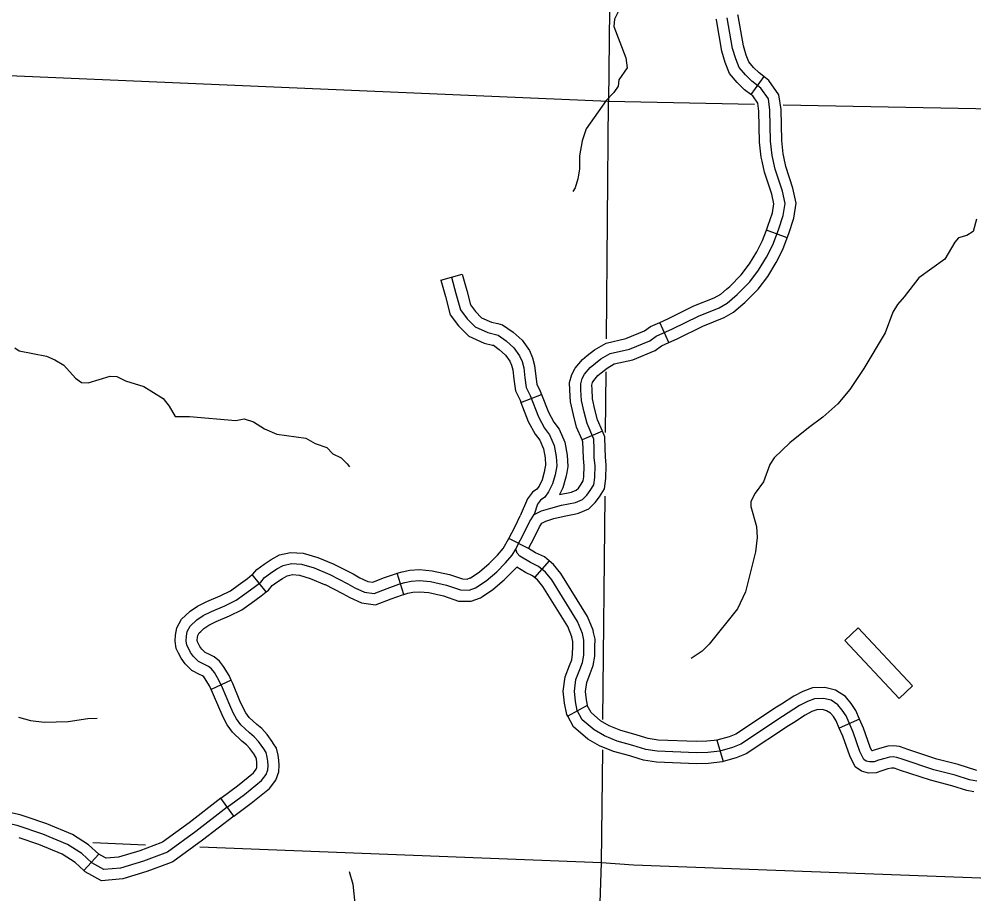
# Model space of a CAD drawing. Extents: x 0 to 3171, y 0 to 2059.
# Drawn here: x 1170 to 1277.9, y 855.9 to 954.7 of the extents above; entities that cross this region are included whole.
import ezdxf

# ---------------------------------------------------------------- set-up
doc = ezdxf.new("R2010")
doc.units = 0
for name, color, linetype in [('Level 35', 7, 'Continuous'), ('Level 45', 7, 'Continuous'), ('Level 5', 7, 'Continuous'), ('Level 57', 7, 'Continuous')]:
    doc.layers.add(name, color=color, linetype=linetype)

msp = doc.modelspace()

# ---------------------------------------------------------------- linework, layer by layer
at = {"layer": 'Level 35'}
for points in [[(1237.77, 955.63), (1237.32, 954.74), (1237.23, 953.9), (1238.6, 950.38), (1238.75, 949.22), (1237.82, 947.87), (1237.75, 947.16), (1237.26, 946.44), (1236.39, 945.54), (1234.13, 942.35), (1233.65, 940.99), (1233.36, 939.3), (1233.38, 937.8), (1233.18, 936.69), (1232.88, 935.67), (1232.62, 935.25)], [(1278.24, 932.14), (1277.84, 930.75), (1277.15, 930.27), (1276.2, 930.04), (1275.79, 929.55), (1274.64, 927.62), (1271.71, 925.5), (1270.04, 923.34), (1269.29, 922.49), (1268.77, 921.62), (1267.92, 919.27), (1265.5, 915.27), (1263.91, 912.89), (1262.57, 911.25), (1260.86, 909.74), (1259.24, 908.56), (1257.15, 906.86), (1255.38, 905.17), (1254.86, 904.42), (1254.17, 902.46), (1253.21, 901.18), (1252.74, 900.22), (1252.72, 899.65), (1253.35, 897.42), (1253.44, 896.16), (1253.26, 894.53), (1252.12, 890.03), (1251.23, 888.11)], [(1169.55, 917.6), (1170.06, 917.27), (1173.14, 916.64), (1174.09, 916.23), (1175.1, 915.65), (1176.42, 914.18), (1177.08, 913.69), (1177.85, 913.62), (1180.32, 914.39), (1181.07, 914.34), (1182.05, 913.85), (1184.12, 913.22), (1186.33, 911.88), (1186.99, 910.99), (1187.68, 909.85), (1189.29, 909.84), (1194.52, 909.37), (1195.46, 909.57), (1196.53, 909.22), (1197.76, 908.44), (1199.17, 907.84), (1202.45, 907.37), (1203.49, 906.8), (1204.8, 906.32), (1205.49, 905.6), (1206.43, 905.16), (1207.11, 904.49), (1207.36, 904.13)], [(1251.23, 888.11), (1248.01, 884.12), (1247.24, 883.32), (1246, 882.5)], [(1169.96, 875.87), (1171.33, 875.49), (1172.87, 875.3), (1175.57, 875.37), (1177.8, 875.69), (1178.88, 875.76)], [(1207.35, 858.43), (1207.74, 856.98), (1208.06, 854.1)]]:
    msp.add_lwpolyline(points, dxfattribs=at)
at = {"layer": 'Level 45'}
for p, q in [((1254.21, 948.24), (1252.71, 946.23)), ((1256.84, 930.02), (1254.5, 930.9)), ((1217.7, 925.25), (1220.11, 925.91)), ((1243.47, 918.19), (1242.45, 920.47)), ((1226.75, 911.42), (1229.09, 912.32)), ((1235.95, 908.16), (1233.65, 907.19)), ((1227.61, 894.91), (1225.39, 896.06)), ((1229.92, 893.53), (1228.29, 891.63)), ((1197.96, 890.02), (1196.39, 891.97)), ((1213.53, 889.73), (1212.78, 892.12)), ((1194.02, 880.02), (1191.75, 878.97)), ((1234.23, 877.17), (1232.03, 875.98)), ((1265.01, 875.63), (1262.72, 874.63)), ((1248.9, 873.24), (1249.59, 870.83)), ((1194.29, 864.68), (1192.82, 866.7)), ((1179.04, 860.38), (1177.35, 858.54))]:
    msp.add_line(p, q, dxfattribs=at)
for points in [[(1226.3, 895.1), (1227.16, 896.76), (1227.77, 898), (1227.87, 898.15), (1228.26, 898.74), (1229.09, 899.18), (1230.14, 899.49), (1231.35, 899.8), (1232.9, 900.1), (1233.7, 900.45), (1234.19, 900.93), (1234.58, 901.47), (1235, 902.11), (1235.09, 902.94), (1235.14, 904.28), (1235.04, 905.18), (1235.02, 906.16), (1234.97, 907.26), (1234.22, 909.04), (1233.88, 910.32), (1233.6, 911.65), (1233.53, 912.85), (1233.51, 913.51), (1233.68, 914.12), (1233.92, 914.61), (1234.58, 915.37), (1235.78, 916.35), (1236.83, 916.95), (1239, 917.44), (1241.32, 918.4), (1242.02, 918.91), (1243.88, 919.74), (1246.81, 921.18), (1249.15, 922.13), (1250.05, 922.65), (1251.2, 923.62), (1252.6, 925.04), (1253.59, 926.37), (1254.49, 927.84), (1255.2, 929.22), (1255.84, 930.91), (1256.38, 932.56), (1256.59, 933.89), (1256.29, 935.29), (1255.46, 937.77), (1255.14, 939.33), (1254.96, 940.93), (1254.89, 944.44), (1254.71, 945.72), (1253.85, 946.94), (1252.82, 947.71), (1252.11, 948.43), (1251.42, 949.26), (1251.02, 950.25), (1250.67, 951.41), (1250.05, 954.89)], [(1254.21, 948.24), (1253.65, 948.65), (1253.04, 949.27), (1252.5, 949.91), (1252.2, 950.66), (1251.89, 951.71), (1251.28, 955.12), (1251.26, 955.24)], [(1252.71, 946.23), (1252, 946.76), (1251.19, 947.59), (1250.33, 948.61), (1249.84, 949.84), (1249.45, 951.12), (1248.83, 954.65), (1248.81, 954.74)], [(1256.45, 939.19), (1256.38, 939.53), (1256.21, 941.01), (1256.14, 944.54), (1255.9, 946.19), (1254.76, 947.82), (1254.21, 948.24)], [(1254, 938.68), (1253.9, 939.14), (1253.72, 940.85), (1253.64, 944.33), (1253.51, 945.24), (1252.94, 946.06), (1252.71, 946.23)], [(1254.5, 930.9), (1254.66, 931.33), (1255.16, 932.85), (1255.32, 933.86), (1255.08, 934.96), (1254.26, 937.44), (1254, 938.68)], [(1256.84, 930.02), (1257.02, 930.5), (1257.6, 932.26), (1257.86, 933.93), (1257.49, 935.62), (1256.67, 938.09), (1256.45, 939.19)], [(1249.97, 924.22), (1250.35, 924.54), (1251.65, 925.85), (1252.56, 927.07), (1253.4, 928.45), (1254.05, 929.72), (1254.5, 930.9)], [(1251.59, 922.32), (1252.05, 922.71), (1253.55, 924.22), (1254.63, 925.67), (1255.58, 927.22), (1256.34, 928.71), (1256.84, 930.02)], [(1220.11, 925.91), (1220.62, 924.07), (1221.06, 922.45), (1221.61, 921.7), (1222.3, 921), (1223.41, 920.5), (1224.13, 920.33)], [(1217.7, 925.25), (1218.21, 923.41), (1218.77, 921.34), (1219.7, 920.07), (1220.85, 918.91), (1222.6, 918.13), (1223.54, 917.9)], [(1218.91, 925.58), (1219.41, 923.74), (1219.92, 921.9), (1220.66, 920.88), (1221.58, 919.96), (1223.01, 919.31), (1224.16, 919.04), (1225.08, 918.39), (1225.95, 917.61), (1226.6, 916.69), (1226.87, 916.04), (1227.06, 915.35), (1227.2, 914.2), (1227.34, 913.11), (1227.8, 912.19), (1228.72, 909.8), (1229.41, 908.5), (1229.96, 907.77), (1230.49, 906.54), (1230.74, 905.32), (1230.79, 904.26), (1230.61, 903.25), (1230.33, 902.24), (1229.87, 901.33), (1229.45, 900.73), (1228.95, 900.36), (1228.62, 899.94), (1228.26, 898.74)], [(1242.45, 920.47), (1243.35, 920.87), (1246.3, 922.32), (1248.6, 923.26), (1249.33, 923.67), (1249.97, 924.22)], [(1243.47, 918.19), (1244.41, 918.61), (1247.32, 920.04), (1249.7, 921.01), (1250.77, 921.62), (1251.59, 922.32)], [(1224.13, 920.33), (1224.68, 920.2), (1225.86, 919.37), (1226.89, 918.44), (1227.7, 917.3), (1228.06, 916.45), (1228.29, 915.59), (1228.44, 914.35), (1228.55, 913.48), (1228.94, 912.7), (1229.09, 912.32)], [(1234.24, 916.71), (1235.07, 917.38), (1236.37, 918.12), (1238.62, 918.64), (1240.7, 919.5), (1241.4, 920), (1242.45, 920.47)], [(1235.82, 914.77), (1236.49, 915.31), (1237.29, 915.77), (1239.38, 916.25), (1241.93, 917.3), (1242.65, 917.82), (1243.47, 918.19)], [(1223.54, 917.9), (1223.63, 917.88), (1224.3, 917.41), (1225.01, 916.77), (1225.5, 916.08), (1225.69, 915.63), (1225.83, 915.11), (1225.96, 914.04), (1226.12, 912.75), (1226.65, 911.69), (1226.75, 911.42)], [(1233.65, 907.19), (1233.03, 908.64), (1232.67, 910.03), (1232.35, 911.48), (1232.28, 912.8), (1232.25, 913.66), (1232.51, 914.57), (1232.88, 915.31), (1233.71, 916.27), (1234.24, 916.71)], [(1235.95, 908.16), (1235.4, 909.45), (1235.1, 910.61), (1234.84, 911.82), (1234.78, 912.91), (1234.76, 913.36), (1234.85, 913.67), (1234.97, 913.91), (1235.45, 914.47), (1235.82, 914.77)], [(1229.09, 912.32), (1229.86, 910.32), (1230.47, 909.18), (1231.05, 908.4), (1231.69, 906.92), (1231.99, 905.48), (1232.04, 904.18), (1231.92, 903.5)], [(1226.75, 911.42), (1227.58, 909.27), (1228.35, 907.83), (1228.87, 907.14), (1229.29, 906.16), (1229.5, 905.17), (1229.53, 904.35), (1229.46, 903.95)], [(1232.94, 898.84), (1233.27, 898.9), (1234.41, 899.39), (1235.14, 900.12), (1235.61, 900.76), (1236.2, 901.67), (1236.34, 902.84), (1236.39, 904.33), (1236.29, 905.27), (1236.27, 906.2), (1236.21, 907.54), (1235.95, 908.16)], [(1232.46, 901.29), (1232.53, 901.31), (1232.99, 901.5), (1233.24, 901.75), (1233.55, 902.18), (1233.79, 902.55), (1233.85, 903.03), (1233.89, 904.24), (1233.8, 905.1), (1233.77, 906.12), (1233.73, 906.98), (1233.65, 907.19)], [(1229.46, 903.95), (1229.39, 903.53), (1229.16, 902.69), (1228.79, 901.97), (1228.55, 901.61), (1228.07, 901.27), (1227.5, 900.53), (1226.67, 898.6)], [(1231.92, 903.5), (1231.83, 902.97), (1231.5, 901.78), (1231.12, 901.03)], [(1231.12, 901.03), (1232.46, 901.29)], [(1227.61, 894.91), (1228.28, 896.2), (1228.86, 897.38), (1228.91, 897.46), (1229.12, 897.78), (1229.57, 898.02), (1230.47, 898.29), (1231.62, 898.58), (1232.94, 898.84)], [(1225.39, 896.06), (1226.05, 897.32), (1226.67, 898.6)], [(1221.02, 891.58), (1222.08, 892.28), (1223.16, 893.21), (1224.1, 894.15), (1224.74, 894.9), (1225.39, 896.06)], [(1193.56, 865.69), (1195.5, 867.11), (1197.43, 868.69), (1197.95, 869.36), (1198.15, 869.91), (1198.18, 870.41), (1198.14, 870.88), (1198.08, 871.35), (1197.96, 871.85), (1197.69, 872.27), (1197.09, 873.11), (1196.6, 873.65), (1196.06, 874.09), (1195.09, 875), (1194.62, 875.66), (1194.25, 876.34), (1193.86, 877.21), (1193.04, 879.16), (1192.66, 879.98), (1192.12, 880.89), (1191.8, 881.31), (1191.43, 881.6), (1190.99, 881.8), (1190.32, 882.16), (1189.76, 882.71), (1189.41, 883.18), (1189.17, 883.65), (1189.01, 883.99), (1188.93, 884.5), (1188.95, 885), (1189.04, 885.53), (1189.39, 886.14), (1190.14, 886.86), (1190.85, 887.33), (1191.78, 887.8), (1193.28, 888.43), (1194.57, 889.08), (1195.52, 889.74), (1196.62, 890.55), (1197.34, 891.13), (1197.77, 891.63), (1198.44, 892.14), (1199.16, 892.6), (1199.89, 893.01), (1200.81, 893.21), (1201.94, 893.16), (1203.37, 892.72), (1205.14, 891.98), (1207.19, 890.94), (1207.98, 890.48), (1209.08, 889.97), (1210.16, 889.84), (1211.64, 890.41), (1212.97, 890.87), (1213.64, 891.08), (1214.36, 891.22), (1215.28, 891.29), (1216.52, 891.17), (1218.34, 890.78), (1219.93, 890.23), (1220.9, 890.2), (1221.6, 890.47), (1222.83, 891.28), (1224.01, 892.29), (1225.02, 893.3), (1225.75, 894.16), (1226.17, 894.83)], [(1196.39, 891.97), (1196.46, 892.03), (1196.91, 892.55), (1197.72, 893.16), (1198.51, 893.67), (1199.45, 894.2), (1200.7, 894.47), (1202.16, 894.4), (1203.8, 893.89), (1205.53, 893.17)], [(1233.7, 885.3), (1233.15, 886.66), (1230.23, 891.36), (1229.51, 892.24), (1228.73, 892.9), (1227.83, 893.32), (1226.62, 894.04), (1226.32, 894.39), (1226.17, 894.83), (1226.3, 895.1)], [(1229.92, 893.53), (1229.41, 893.97), (1228.41, 894.43), (1227.61, 894.91)], [(1234.95, 885.43), (1234.9, 885.67), (1234.27, 887.23), (1231.24, 892.09), (1230.41, 893.11), (1229.92, 893.53)], [(1205.53, 893.17), (1205.67, 893.12), (1207.79, 892.04), (1208.56, 891.59), (1209.43, 891.19), (1210.01, 891.12), (1211.21, 891.59), (1212.59, 892.06), (1212.78, 892.12)], [(1212.78, 892.12), (1213.34, 892.29), (1214.19, 892.46), (1215.29, 892.54), (1216.71, 892.41), (1218.68, 891.99), (1220.16, 891.47), (1220.68, 891.46), (1221.03, 891.59), (1221.02, 891.58)], [(1222.39, 889.49), (1223.59, 890.28), (1224.86, 891.37), (1226.28, 892.79)], [(1228.29, 891.63), (1228.05, 891.84), (1227.25, 892.21), (1226.28, 892.79)], [(1188.85, 887.35), (1189.36, 887.83), (1190.22, 888.41), (1191.25, 888.93), (1192.76, 889.57), (1193.93, 890.15), (1194.79, 890.76), (1195.86, 891.54), (1196.39, 891.97)], [(1197.96, 890.02), (1198.21, 890.22), (1198.63, 890.72), (1199.16, 891.12), (1199.8, 891.53), (1200.34, 891.83), (1200.92, 891.96), (1201.72, 891.92), (1202.94, 891.54), (1204.57, 890.86)], [(1232.51, 884.91), (1232.5, 884.93), (1232.03, 886.09), (1229.21, 890.63), (1228.61, 891.36), (1228.29, 891.63)], [(1204.57, 890.86), (1204.62, 890.84), (1206.59, 889.84), (1207.4, 889.37), (1208.73, 888.76), (1210.32, 888.56), (1212.07, 889.24), (1213.36, 889.68), (1213.53, 889.73)], [(1190.56, 885.53), (1190.93, 885.88), (1191.48, 886.25), (1192.3, 886.66), (1193.8, 887.29), (1195.22, 888), (1196.25, 888.73), (1197.38, 889.56), (1197.96, 890.02)], [(1213.53, 889.73), (1213.95, 889.87), (1214.52, 889.98), (1215.27, 890.03), (1216.33, 889.93), (1218, 889.57), (1219.7, 888.98), (1221.11, 888.95), (1222.17, 889.35), (1222.39, 889.49)], [(1191.75, 878.97), (1191.55, 879.4), (1191.08, 880.19), (1190.9, 880.42), (1190.77, 880.53), (1190.43, 880.69), (1189.58, 881.14), (1188.82, 881.89), (1188.35, 882.51), (1188.05, 883.1), (1187.8, 883.62), (1187.67, 884.43), (1187.71, 885.13), (1187.85, 885.95), (1188.39, 886.92), (1188.85, 887.35)], [(1194.02, 880.02), (1193.77, 880.57), (1193.15, 881.6), (1192.69, 882.2), (1192.09, 882.67), (1191.55, 882.92), (1191.07, 883.18), (1190.7, 883.54), (1190.48, 883.84), (1190.29, 884.2), (1190.22, 884.36), (1190.18, 884.57), (1190.2, 884.86), (1190.24, 885.1), (1190.39, 885.37), (1190.56, 885.53)], [(1232.03, 875.98), (1231.94, 876.16), (1231.66, 877.43), (1231.53, 878.81), (1231.75, 880.42), (1232.24, 881.69), (1232.49, 882.34), (1232.59, 882.99), (1232.61, 883.85), (1232.61, 884.41), (1232.51, 884.91)], [(1278.25, 868.62), (1277.44, 868.77), (1275.8, 869.31), (1273.39, 869.92), (1269.95, 871.06), (1269.23, 871.31), (1268.79, 871.37), (1268.41, 871.35), (1267.87, 871.2), (1267.14, 870.98), (1266.67, 870.82), (1266.15, 870.8), (1265.76, 870.9), (1265.48, 871.09), (1265.06, 871.97), (1264.29, 874.16), (1263.48, 876.02), (1263.06, 876.66), (1262.57, 877.24), (1261.79, 877.76), (1260.94, 877.96), (1259.93, 877.94), (1259.11, 877.62), (1258.24, 877.16), (1256.32, 875.93), (1251.61, 872.82), (1250.67, 872.44), (1249.24, 872.03), (1247.85, 871.88), (1246.6, 871.84), (1242.16, 872.02), (1240.86, 872.2), (1239.4, 872.67), (1237.63, 873.16), (1236.18, 873.76), (1235.02, 874.41), (1233.68, 875.57), (1233.12, 876.6), (1232.9, 877.62), (1232.79, 878.79), (1232.97, 880.1), (1233.41, 881.24), (1233.7, 882.03), (1233.84, 882.87), (1233.86, 883.84), (1233.86, 884.54), (1233.7, 885.3)], [(1234.31, 877.04), (1234.14, 877.82), (1234.05, 878.76), (1234.18, 879.79), (1234.58, 880.8), (1234.92, 881.71), (1235.08, 882.76), (1235.11, 883.82), (1235.12, 884.66), (1234.95, 885.43)], [(1198.71, 873.01), (1198.06, 873.91), (1197.46, 874.56), (1196.89, 875.03), (1196.03, 875.83), (1195.68, 876.33), (1195.37, 876.9), (1195, 877.7), (1194.18, 879.67), (1194.02, 880.02)], [(1196.67, 871.56), (1196.12, 872.32), (1195.74, 872.73), (1195.23, 873.16), (1194.15, 874.18), (1193.56, 875), (1193.13, 875.79), (1192.71, 876.71), (1191.9, 878.66), (1191.75, 878.97)], [(1265.01, 875.63), (1264.58, 876.62), (1264.06, 877.41), (1263.41, 878.19), (1262.29, 878.92), (1261.07, 879.21), (1259.69, 879.18), (1258.59, 878.76), (1257.6, 878.23), (1256.2, 877.34)], [(1240.87, 873.51), (1239.76, 873.86), (1238.04, 874.34), (1236.73, 874.89), (1235.74, 875.44), (1234.67, 876.37), (1234.23, 877.17)], [(1256.2, 877.34), (1255.64, 876.97), (1251.03, 873.93), (1250.26, 873.62), (1248.9, 873.24)], [(1262.72, 874.63), (1262.37, 875.43), (1262.06, 875.92), (1261.73, 876.3), (1261.29, 876.59), (1260.81, 876.71), (1260.18, 876.69), (1259.63, 876.49), (1258.87, 876.08), (1257.55, 875.23)], [(1240.11, 871.13), (1239.04, 871.47), (1237.22, 871.97), (1235.63, 872.63), (1234.3, 873.38), (1232.69, 874.77), (1232.03, 875.98)], [(1257.55, 875.23), (1257, 874.88), (1252.2, 871.71), (1251.08, 871.25), (1249.59, 870.83)], [(1270.16, 872.31), (1269.53, 872.54), (1268.83, 872.62), (1268.2, 872.59), (1267.53, 872.4), (1266.76, 872.17), (1266.44, 872.06), (1266.4, 872.06), (1266.21, 872.45), (1265.45, 874.62), (1265.01, 875.63)], [(1269.32, 869.95), (1268.94, 870.09), (1268.75, 870.11), (1268.61, 870.11), (1268.22, 870), (1267.53, 869.79), (1266.9, 869.58), (1266.02, 869.54), (1265.24, 869.74), (1264.5, 870.25), (1263.9, 871.49), (1263.12, 873.7), (1262.72, 874.63)], [(1194.29, 864.68), (1196.27, 866.12), (1198.33, 867.81), (1199.06, 868.75), (1199.39, 869.66), (1199.43, 870.42), (1199.39, 871), (1199.32, 871.58), (1199.12, 872.34), (1198.73, 872.97), (1198.71, 873.01)], [(1249, 873.26), (1247.76, 873.13), (1246.6, 873.09), (1242.27, 873.27), (1241.13, 873.43), (1240.87, 873.51)], [(1278.26, 869.82), (1276.14, 870.52), (1273.73, 871.12), (1270.36, 872.24), (1270.16, 872.31)], [(1192.82, 866.7), (1194.74, 868.1), (1196.53, 869.56), (1196.84, 869.98), (1196.91, 870.16), (1196.92, 870.39), (1196.9, 870.76), (1196.85, 871.12), (1196.79, 871.35), (1196.65, 871.58), (1196.67, 871.56)], [(1249.59, 870.83), (1249.49, 870.8), (1247.93, 870.63), (1246.59, 870.59), (1242.05, 870.78), (1240.58, 870.98), (1240.11, 871.13)], [(1277.93, 867.41), (1277.13, 867.56), (1275.45, 868.11), (1273.04, 868.72), (1269.54, 869.88), (1269.32, 869.95)], [(1170.84, 864.6), (1170.17, 864.83), (1165.19, 865.9), (1161.99, 866.36)], [(1192.82, 866.7), (1189.26, 863.93), (1186.23, 861.72), (1186.05, 861.65)], [(1193.56, 865.69), (1190.01, 862.93), (1186.83, 860.61), (1184.09, 859.58), (1181.51, 858.81), (1179.62, 858.64), (1178.25, 859.41), (1177.13, 860.44), (1175.5, 861.47), (1172.72, 862.65), (1169.83, 863.62), (1164.97, 864.67), (1161.55, 865.16), (1160.02, 865.54), (1157.53, 865.35), (1154.21, 864.84), (1152.48, 864.77), (1150.15, 865.56)], [(1179.04, 860.38), (1177.9, 861.44), (1176.08, 862.58), (1173.16, 863.82), (1170.84, 864.6)], [(1194.29, 864.68), (1190.76, 861.94), (1187.43, 859.5), (1186.93, 859.31)], [(1177.35, 858.54), (1176.37, 859.45), (1174.92, 860.36), (1172.27, 861.48), (1170.04, 862.23)], [(1186.05, 861.65), (1183.69, 860.77), (1181.27, 860.04), (1179.9, 859.92), (1178.99, 860.43), (1179.04, 860.38)], [(1186.93, 859.31), (1184.49, 858.4), (1181.75, 857.58), (1179.35, 857.36), (1177.51, 858.39), (1177.35, 858.54)]]:
    msp.add_lwpolyline(points, dxfattribs=at)
at = {"layer": 'Level 5'}
for points in [[(1237.09, 987.14), (1236.64, 945.41)], [(1236.64, 945.41), (1147.76, 949.24)], [(1236.4, 918.62), (1236.64, 945.41)], [(1253.13, 945.09), (1236.64, 945.41)], [(1323.21, 943.99), (1282.11, 944.53), (1256.38, 945.03)], [(1236.31, 908.02), (1236.37, 914.89)], [(1236.02, 875.61), (1236.25, 900.82)], [(1235.87, 859.41), (1235.99, 872.17)], [(1184.33, 861.41), (1178.39, 861.64)], [(1235.87, 859.41), (1190.47, 861.17)], [(1233.55, 790.54), (1235.87, 859.41)], [(1312.89, 856.38), (1239.46, 859.14), (1235.87, 859.41)]]:
    msp.add_lwpolyline(points, dxfattribs=at)
at = {"layer": 'Level 57'}
for p, q in [((1264.87, 885.94), (1263.35, 884.51)), ((1271, 879.4), (1264.87, 885.94)), ((1263.35, 884.51), (1269.48, 877.98)), ((1269.48, 877.98), (1271, 879.4))]:
    msp.add_line(p, q, dxfattribs=at)

doc.saveas('drawing.dxf')
